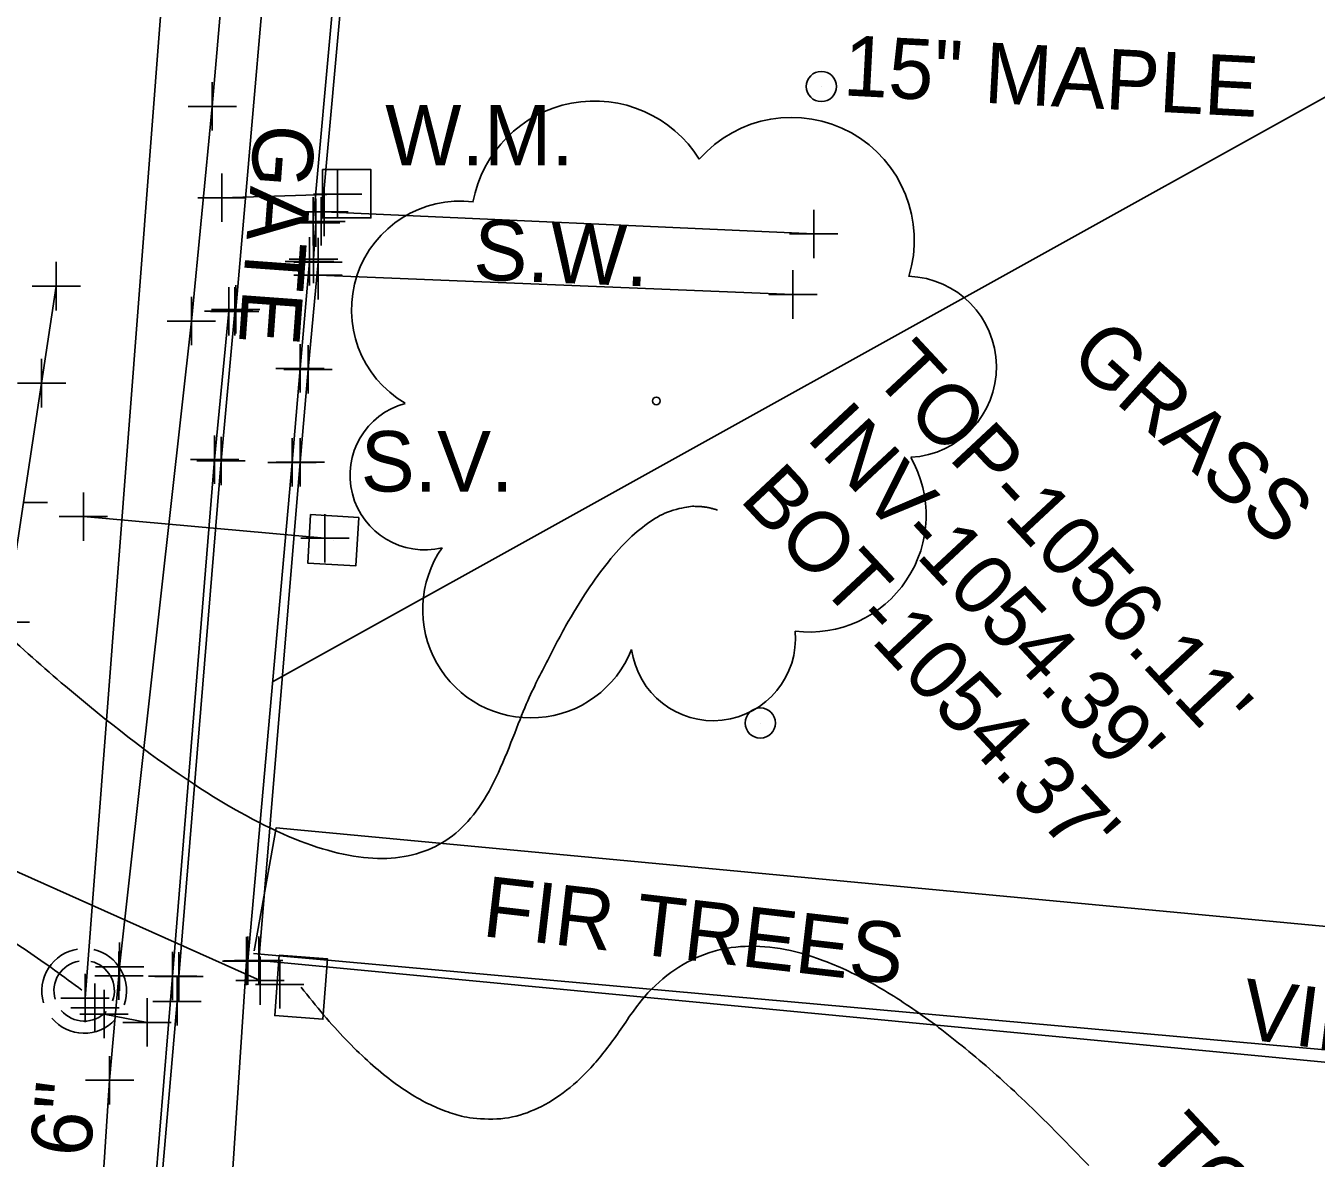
# Model space of a CAD drawing. Extents: x 0 to 1944463, y 0 to 420651.
# Drawn here: x 1943400.2 to 1943506.9, y 417381.3 to 417474.9 of the extents above; entities that cross this region are included whole.
import ezdxf

# ---------------------------------------------------------------- set-up
doc = ezdxf.new("R2010")
doc.units = 0
for name, color, linetype in [('SUR - DRG - Storm Sewer', 7, 'Continuous'), ('SUR - DRG - Storm Sewer - Points - Locators', 7, 'Continuous'), ('SUR - DRG - Storm Sewer Text', 7, 'Continuous'), ('SUR - DTM - Breaklines', 7, 'Continuous'), ('SUR - DTM - Breaklines - Points - Locators', 7, 'Continuous'), ('SUR - DTM - Spot Points - Locators', 7, 'Continuous'), ('SUR - NON-TRAN - Features', 7, 'Continuous'), ('SUR - NON-TRAN - Features - Points - Locators', 7, 'Continuous'), ('SUR - NON-TRAN - Features Text', 7, 'Continuous'), ('SUR - TRAN - Features', 7, 'Continuous'), ('SUR - TRAN - Features - Points - Locators', 7, 'Continuous'), ('SUR - UTL - Sanitary Sewer', 7, 'Continuous'), ('SUR - UTL - Sanitary Sewer - Points - Locators', 7, 'Continuous'), ('SUR - UTL - Sanitary Sewer Text', 7, 'Continuous'), ('SUR - UTL - Water', 7, 'Continuous'), ('SUR - UTL - Water - Points - Locators', 7, 'Continuous'), ('SUR - UTL - Water Text', 7, 'Continuous'), ('SUR - VEG - Features', 7, 'Continuous'), ('SUR - VEG - Features Text', 7, 'Continuous')]:
    doc.layers.add(name, color=color, linetype=linetype)

msp = doc.modelspace()

# ---------------------------------------------------------------- linework, layer by layer
at = {"layer": 'SUR - DRG - Storm Sewer'}
msp.add_line((1943422.94, 417395.4), (1943422.94, 417395.4), dxfattribs=at)
for points in [[(1943365.93, 417419.92), (1943419.54, 417395.94)], [(1943421.13, 417398.04), (1943425.12, 417397.74), (1943424.74, 417392.75), (1943420.75, 417393.05), (1943421.13, 417398.04)]]:
    msp.add_lwpolyline(points, dxfattribs=at)
at = {"layer": 'SUR - DRG - Storm Sewer - Points - Locators'}
for p, q in [((1943419.54, 417395.94), (1943419.54, 417397.94)), ((1943421.17, 417395.62), (1943421.17, 417397.62)), ((1943419.54, 417395.94), (1943417.54, 417395.94)), ((1943419.54, 417395.94), (1943421.54, 417395.94)), ((1943419.54, 417395.94), (1943419.54, 417393.94)), ((1943421.17, 417395.62), (1943419.17, 417395.62)), ((1943421.17, 417395.62), (1943423.17, 417395.62)), ((1943421.17, 417395.62), (1943421.17, 417393.62))]:
    msp.add_line(p, q, dxfattribs=at)
at = {"layer": 'SUR - DRG - Storm Sewer Text'}
for points in [[(1943457.37, 417434.84), (1943449, 417437.78), (1943429.75, 417389.28), (1943379.78, 417443.54)], [(1943488.1, 417380.64), (1943460.81, 417409.57), (1943438.54, 417375.18), (1943422.94, 417395.4)]]:
    msp.add_open_spline(points, degree=2, dxfattribs=at)
at = {"layer": 'SUR - DTM - Breaklines'}
for points in [[(1943424.59, 417458.72), (1943427.81, 417494.34)], [(1943419.43, 417397.59), (1943422.87, 417438.8), (1943423.51, 417446.48), (1943424.34, 417455.35)], [(1943373.65, 417355.89), (1943377.85, 417364.96), (1943382.06, 417374.03), (1943386.27, 417383.1), (1943388.58, 417388.1), (1943391.14, 417397.77), (1943393.69, 417407.44), (1943396.24, 417417.11), (1943398.47, 417425.57), (1943399.97, 417435.46), (1943401.47, 417445.34), (1943402.68, 417453.36)], [(1943421.63, 417300.57), (1943415.08, 417308.43), (1943411.34, 417316.26), (1943408.52, 417326.99), (1943408.09, 417335.16), (1943408.58, 417342.68), (1943409.24, 417350.9), (1943410.52, 417366.71), (1943411.37, 417378.87), (1943412.67, 417394.22), (1943412.83, 417396.29), (1943416.32, 417438.91), (1943417.44, 417451.27)]]:
    msp.add_lwpolyline(points, dxfattribs=at)
at = {"layer": 'SUR - DTM - Breaklines - Points - Locators'}
for p, q in [((1943424.59, 417458.72), (1943424.59, 417460.72)), ((1943424.59, 417458.72), (1943422.59, 417458.72)), ((1943424.59, 417458.72), (1943426.59, 417458.72)), ((1943424.59, 417458.72), (1943424.59, 417456.72)), ((1943424.34, 417455.35), (1943424.34, 417457.35)), ((1943402.68, 417453.36), (1943402.68, 417455.36)), ((1943424.34, 417455.35), (1943422.34, 417455.35)), ((1943424.34, 417455.35), (1943426.34, 417455.35)), ((1943424.34, 417455.35), (1943424.34, 417453.35)), ((1943402.68, 417453.36), (1943400.68, 417453.36)), ((1943402.68, 417453.36), (1943404.68, 417453.36)), ((1943402.68, 417453.36), (1943402.68, 417451.36)), ((1943417.44, 417451.27), (1943417.44, 417453.27)), ((1943417.44, 417451.27), (1943415.44, 417451.27)), ((1943417.44, 417451.27), (1943419.44, 417451.27)), ((1943417.44, 417451.27), (1943417.44, 417449.27)), ((1943423.51, 417446.48), (1943423.51, 417448.48)), ((1943401.47, 417445.34), (1943401.47, 417447.34)), ((1943423.51, 417446.48), (1943421.51, 417446.48)), ((1943423.51, 417446.48), (1943425.51, 417446.48)), ((1943423.51, 417446.48), (1943423.51, 417444.48)), ((1943401.47, 417445.34), (1943399.47, 417445.34)), ((1943401.47, 417445.34), (1943403.47, 417445.34)), ((1943401.47, 417445.34), (1943401.47, 417443.34)), ((1943416.32, 417438.91), (1943416.32, 417440.91)), ((1943422.87, 417438.8), (1943422.87, 417440.8)), ((1943416.32, 417438.91), (1943414.32, 417438.91)), ((1943416.32, 417438.91), (1943418.32, 417438.91)), ((1943416.32, 417438.91), (1943416.32, 417436.91)), ((1943422.87, 417438.8), (1943420.87, 417438.8)), ((1943422.87, 417438.8), (1943424.87, 417438.8)), ((1943422.87, 417438.8), (1943422.87, 417436.8)), ((1943399.97, 417435.46), (1943401.97, 417435.46)), ((1943398.47, 417425.57), (1943400.47, 417425.57)), ((1943419.43, 417397.59), (1943419.43, 417399.59)), ((1943412.83, 417396.29), (1943412.83, 417398.29)), ((1943419.43, 417397.59), (1943417.43, 417397.59)), ((1943419.43, 417397.59), (1943421.43, 417397.59)), ((1943419.43, 417397.59), (1943419.43, 417395.59)), ((1943412.83, 417396.29), (1943410.83, 417396.29)), ((1943412.67, 417394.22), (1943412.67, 417396.22)), ((1943412.83, 417396.29), (1943414.83, 417396.29)), ((1943412.83, 417396.29), (1943412.83, 417394.29)), ((1943412.67, 417394.22), (1943410.67, 417394.22)), ((1943412.67, 417394.22), (1943414.67, 417394.22)), ((1943412.67, 417394.22), (1943412.67, 417392.22))]:
    msp.add_line(p, q, dxfattribs=at)
at = {"layer": 'SUR - DTM - Spot Points - Locators'}
for p, q in [((1943465.98, 417469.86), (1943465.98, 417469.86)), ((1943460.93, 417417.23), (1943460.93, 417417.23))]:
    msp.add_line(p, q, dxfattribs=at)
for centre in [(1943465.97, 417469.87), (1943460.92, 417417.24)]:
    msp.add_circle(centre, 1.25, dxfattribs=at)
at = {"layer": 'SUR - NON-TRAN - Features'}
msp.add_line((1943419.51, 417397.61), (1943531.7, 417386.88), dxfattribs=at)
for points in [[(1943423.92, 417458.72), (1943427.18, 417494.58)], [(1943465.34, 417457.68), (1943424.83, 417459.5)], [(1943423.96, 417455.6), (1943424.14, 417458.61)], [(1943418.53, 417397.58), (1943422.19, 417438.79), (1943422.85, 417446.56), (1943423.63, 417455.41)], [(1943424.34, 417454.26), (1943463.62, 417452.67)]]:
    msp.add_lwpolyline(points, dxfattribs=at)
at = {"layer": 'SUR - NON-TRAN - Features - Points - Locators'}
for p, q in [((1943424.83, 417459.5), (1943424.83, 417461.5)), ((1943423.92, 417458.72), (1943423.92, 417460.72)), ((1943424.14, 417458.61), (1943424.14, 417460.61)), ((1943424.83, 417459.5), (1943422.83, 417459.5)), ((1943424.83, 417459.5), (1943426.83, 417459.5)), ((1943424.83, 417459.5), (1943424.83, 417457.5)), ((1943465.34, 417457.68), (1943465.34, 417459.68)), ((1943423.92, 417458.72), (1943421.92, 417458.72)), ((1943424.14, 417458.61), (1943422.14, 417458.61)), ((1943423.92, 417458.72), (1943425.92, 417458.72)), ((1943423.92, 417458.72), (1943423.92, 417456.72)), ((1943424.14, 417458.61), (1943426.14, 417458.61)), ((1943424.14, 417458.61), (1943424.14, 417456.61)), ((1943423.63, 417455.41), (1943423.63, 417457.41)), ((1943423.96, 417455.6), (1943423.96, 417457.6)), ((1943465.34, 417457.68), (1943463.34, 417457.68)), ((1943465.34, 417457.68), (1943467.34, 417457.68)), ((1943465.34, 417457.68), (1943465.34, 417455.68)), ((1943424.34, 417454.26), (1943424.34, 417456.26)), ((1943423.63, 417455.41), (1943421.63, 417455.41)), ((1943423.96, 417455.6), (1943421.96, 417455.6)), ((1943423.63, 417455.41), (1943425.63, 417455.41)), ((1943423.63, 417455.41), (1943423.63, 417453.41)), ((1943423.96, 417455.6), (1943425.96, 417455.6)), ((1943423.96, 417455.6), (1943423.96, 417453.6)), ((1943463.62, 417452.67), (1943463.62, 417454.67)), ((1943424.34, 417454.26), (1943422.34, 417454.26)), ((1943424.34, 417454.26), (1943426.34, 417454.26)), ((1943424.34, 417454.26), (1943424.34, 417452.26)), ((1943463.62, 417452.67), (1943461.62, 417452.67)), ((1943463.62, 417452.67), (1943465.62, 417452.67)), ((1943463.62, 417452.67), (1943463.62, 417450.67)), ((1943422.85, 417446.56), (1943422.85, 417448.56)), ((1943422.85, 417446.56), (1943420.85, 417446.56)), ((1943422.85, 417446.56), (1943424.85, 417446.56)), ((1943422.85, 417446.56), (1943422.85, 417444.56)), ((1943422.19, 417438.79), (1943422.19, 417440.79)), ((1943422.19, 417438.79), (1943420.19, 417438.79)), ((1943422.19, 417438.79), (1943424.19, 417438.79)), ((1943422.19, 417438.79), (1943422.19, 417436.79)), ((1943418.53, 417397.58), (1943418.53, 417399.58)), ((1943418.53, 417397.58), (1943416.53, 417397.58)), ((1943418.53, 417397.58), (1943420.53, 417397.58)), ((1943418.53, 417397.58), (1943418.53, 417395.58))]:
    msp.add_line(p, q, dxfattribs=at)
at = {"layer": 'SUR - NON-TRAN - Features Text'}
msp.add_line((1943525.43, 417478.88), (1943420.58, 417420.65), dxfattribs=at)
at = {"layer": 'SUR - TRAN - Features'}
for points in [[(1943417.53, 417451.44), (1943421.08, 417492.41), (1943421.42, 417496.26), (1943422.57, 417508.54), (1943422.97, 417512.47), (1943426.23, 417550.14), (1943430.3, 417597.34)], [(1943420.87, 417300.62), (1943414.72, 417308.12), (1943410.87, 417316.05), (1943408, 417326.94), (1943407.6, 417335.13), (1943408.05, 417342.7), (1943408.71, 417350.95), (1943409.97, 417366.66), (1943410.86, 417378.89), (1943412.31, 417396.31), (1943415.78, 417439.02), (1943416.95, 417451.29)], [(1943415.08, 417350.45), (1943416.37, 417368.2), (1943417.18, 417378.73), (1943418.42, 417397.56)]]:
    msp.add_lwpolyline(points, dxfattribs=at)
at = {"layer": 'SUR - TRAN - Features - Points - Locators'}
for p, q in [((1943416.95, 417451.29), (1943416.95, 417453.29)), ((1943417.53, 417451.44), (1943417.53, 417453.44)), ((1943417.53, 417451.44), (1943415.53, 417451.44)), ((1943417.53, 417451.44), (1943419.53, 417451.44)), ((1943417.53, 417451.44), (1943417.53, 417449.44)), ((1943416.95, 417451.29), (1943414.95, 417451.29)), ((1943416.95, 417451.29), (1943418.95, 417451.29)), ((1943416.95, 417451.29), (1943416.95, 417449.29)), ((1943415.78, 417439.02), (1943415.78, 417441.02)), ((1943415.78, 417439.02), (1943413.78, 417439.02)), ((1943415.78, 417439.02), (1943417.78, 417439.02)), ((1943415.78, 417439.02), (1943415.78, 417437.02)), ((1943418.42, 417397.56), (1943418.42, 417399.56)), ((1943412.31, 417396.31), (1943412.31, 417398.31)), ((1943418.42, 417397.56), (1943416.42, 417397.56)), ((1943418.42, 417397.56), (1943420.42, 417397.56)), ((1943418.42, 417397.56), (1943418.42, 417395.56)), ((1943412.31, 417396.31), (1943410.31, 417396.31)), ((1943412.31, 417396.31), (1943414.31, 417396.31)), ((1943412.31, 417396.31), (1943412.31, 417394.31))]:
    msp.add_line(p, q, dxfattribs=at)
at = {"layer": 'SUR - UTL - Sanitary Sewer'}
msp.add_line((1943425.59, 417432.35), (1943425.59, 417432.35), dxfattribs=at)
for points in [[(1943405.06, 417394.5), (1943437.29, 417814.01)], [(1943427.71, 417434.23), (1943423.72, 417434.47), (1943423.48, 417430.47), (1943427.47, 417430.24), (1943427.71, 417434.23)], [(1943424.9, 417432.52), (1943404.93, 417434.31)], [(1943406.64, 417393.17), (1943410.2, 417392.48)]]:
    msp.add_lwpolyline(points, dxfattribs=at)
for radius, start, end in [(3.5, 98.9594, 196.2542), (3.5, 340.5532, 76.9994), (2.5, 99.7619, 196.2001), (2.5, 340.5504, 77.0954), (3.5, 220.3962, 317.1893), (2.5, 220.3142, 317.1488)]:
    msp.add_arc((1943404.99, 417395.09), radius, start, end, dxfattribs=at)
at = {"layer": 'SUR - UTL - Sanitary Sewer - Points - Locators'}
for p, q in [((1943404.93, 417434.31), (1943404.93, 417436.31)), ((1943424.9, 417432.52), (1943424.9, 417434.52)), ((1943404.93, 417434.31), (1943402.93, 417434.31)), ((1943404.93, 417434.31), (1943406.93, 417434.31)), ((1943404.93, 417434.31), (1943404.93, 417432.31)), ((1943424.9, 417432.52), (1943422.9, 417432.52)), ((1943424.9, 417432.52), (1943426.9, 417432.52)), ((1943424.9, 417432.52), (1943424.9, 417430.52)), ((1943405.06, 417394.5), (1943405.06, 417396.5)), ((1943405.88, 417393.69), (1943405.88, 417395.69)), ((1943406.64, 417393.17), (1943406.64, 417395.17)), ((1943405.06, 417394.5), (1943403.06, 417394.5)), ((1943405.06, 417394.5), (1943407.06, 417394.5)), ((1943405.06, 417394.5), (1943405.06, 417392.5)), ((1943410.2, 417392.48), (1943410.2, 417394.48)), ((1943405.88, 417393.69), (1943403.88, 417393.69)), ((1943406.64, 417393.17), (1943404.64, 417393.17)), ((1943405.88, 417393.69), (1943407.88, 417393.69)), ((1943405.88, 417393.69), (1943405.88, 417391.69)), ((1943406.64, 417393.17), (1943408.64, 417393.17)), ((1943406.64, 417393.17), (1943406.64, 417391.17)), ((1943410.2, 417392.48), (1943408.2, 417392.48)), ((1943410.2, 417392.48), (1943412.2, 417392.48)), ((1943410.2, 417392.48), (1943410.2, 417390.48))]:
    msp.add_line(p, q, dxfattribs=at)
at = {"layer": 'SUR - UTL - Sanitary Sewer Text'}
msp.add_open_spline([(1943367.29, 417392.6), (1943365.17, 417396.6), (1943384.92, 417410.24), (1943404.81, 417395.15)], degree=2, dxfattribs=at)
at = {"layer": 'SUR - UTL - Water'}
msp.add_line((1943426.71, 417461), (1943426.71, 417461), dxfattribs=at)
for points in [[(1943407.92, 417397.09), (1943413.86, 417450.48), (1943415.59, 417468.22), (1943420.48, 417524.75), (1943427.53, 417614.49), (1943441.98, 417716.46)], [(1943424.71, 417463), (1943424.71, 417459), (1943428.71, 417459), (1943428.71, 417463), (1943424.71, 417463)], [(1943416.39, 417460.67), (1943425.95, 417460.97)], [(1943404.78, 417320.81), (1943403.95, 417339.35), (1943407.09, 417387.7), (1943407.87, 417396.34)]]:
    msp.add_lwpolyline(points, dxfattribs=at)
at = {"layer": 'SUR - UTL - Water - Points - Locators'}
for p, q in [((1943415.59, 417468.22), (1943415.59, 417470.22)), ((1943415.59, 417468.22), (1943413.59, 417468.22)), ((1943415.59, 417468.22), (1943417.59, 417468.22)), ((1943415.59, 417468.22), (1943415.59, 417466.22)), ((1943416.39, 417460.67), (1943416.39, 417462.67)), ((1943425.95, 417460.97), (1943425.95, 417462.97)), ((1943416.39, 417460.67), (1943414.39, 417460.67)), ((1943416.39, 417460.67), (1943418.39, 417460.67)), ((1943416.39, 417460.67), (1943416.39, 417458.67)), ((1943425.95, 417460.97), (1943423.95, 417460.97)), ((1943425.95, 417460.97), (1943427.95, 417460.97)), ((1943425.95, 417460.97), (1943425.95, 417458.97)), ((1943413.86, 417450.48), (1943413.86, 417452.48)), ((1943413.86, 417450.48), (1943411.86, 417450.48)), ((1943413.86, 417450.48), (1943415.86, 417450.48)), ((1943413.86, 417450.48), (1943413.86, 417448.48)), ((1943407.92, 417397.09), (1943407.92, 417399.09)), ((1943407.87, 417396.34), (1943407.87, 417398.34)), ((1943407.92, 417397.09), (1943405.92, 417397.09)), ((1943407.92, 417397.09), (1943409.92, 417397.09)), ((1943407.92, 417397.09), (1943407.92, 417395.09)), ((1943407.87, 417396.34), (1943405.87, 417396.34)), ((1943407.87, 417396.34), (1943409.87, 417396.34)), ((1943407.87, 417396.34), (1943407.87, 417394.34)), ((1943407.09, 417387.7), (1943407.09, 417389.7)), ((1943407.09, 417387.7), (1943405.09, 417387.7)), ((1943407.09, 417387.7), (1943409.09, 417387.7)), ((1943407.09, 417387.7), (1943407.09, 417385.7))]:
    msp.add_line(p, q, dxfattribs=at)
at = {"layer": 'SUR - VEG - Features'}
for points in [[(1943419.05, 417398.41), (1943420.87, 417408.56), (1943707.57, 417381.63), (1943711.4, 417422.41)], [(1943724.24, 417419.36), (1943719.29, 417371.2), (1943419, 417398.17)]]:
    msp.add_lwpolyline(points, dxfattribs=at)
msp.add_circle((1943452.32, 417443.87), 0.313, dxfattribs=at)
for centre, radius, start, end in [((1943447.2, 417458.45), 10.22, 31.9683, 169.4925), ((1943463.5, 417457.16), 10.16, 342.8641, 138.7026), ((1943436.07, 417451.42), 8.97, 82.9155, 239.7044), ((1943472.96, 417446.69), 7.49, 273.117, 88.1173), ((1943433.14, 417437.72), 6.16, 105.0317, 283.7773), ((1943464.99, 417434.41), 9.65, 262.9581, 29.8037), ((1943441.94, 417426.61), 8.95, 145.0523, 338.472), ((1943457.02, 417424.24), 6.81, 187.671, 4.9902)]:
    msp.add_arc(centre, radius, start, end, dxfattribs=at)

# ---------------------------------------------------------------- texts
at = {"layer": 'SUR - DRG - Storm Sewer Text'}
for s, p in [("TOP-1056.11'", (1943470.08, 417445.92)), ("INV-1054.39'", (1943464.6, 417440.81)), ("BOT-1054.37'", (1943459.11, 417435.69)), ("TOP-1056.69'", (1943492.61, 417382.07))]:
    msp.add_text(s, height=5, rotation=313, dxfattribs=at).set_placement(p)
at = {"layer": 'SUR - NON-TRAN - Features Text'}
for s, rotation, p in [('GATE', 265.8246, (1943419.12, 417466.87)), ('S.W.', 357.6809, (1943437.13, 417453.92)), ('VINYL', 352.7268, (1943500.54, 417391.17))]:
    msp.add_text(s, height=5, rotation=rotation, dxfattribs=at).set_placement(p)
at = {"layer": 'SUR - UTL - Sanitary Sewer Text'}
msp.add_text('S.V.', height=5, dxfattribs=at).set_placement((1943427.87, 417436.38))
at = {"layer": 'SUR - UTL - Water Text'}
msp.add_text('W.M.', height=5, dxfattribs=at).set_placement((1943429.89, 417463.35))
msp.add_text('6"', height=5, rotation=84.97, dxfattribs=at).set_placement((1943405.48, 417381.25))
at = {"layer": 'SUR - VEG - Features Text'}
for s, rotation, p in [('15" MAPLE', 357.0104, (1943467.71, 417469.14)), ('GRASS', 318.1626, (1943486.31, 417447.28)), ('FIR TREES', 353.3902, (1943437.82, 417399.63))]:
    msp.add_text(s, height=5, rotation=rotation, dxfattribs=at).set_placement(p)

doc.saveas('drawing.dxf')
